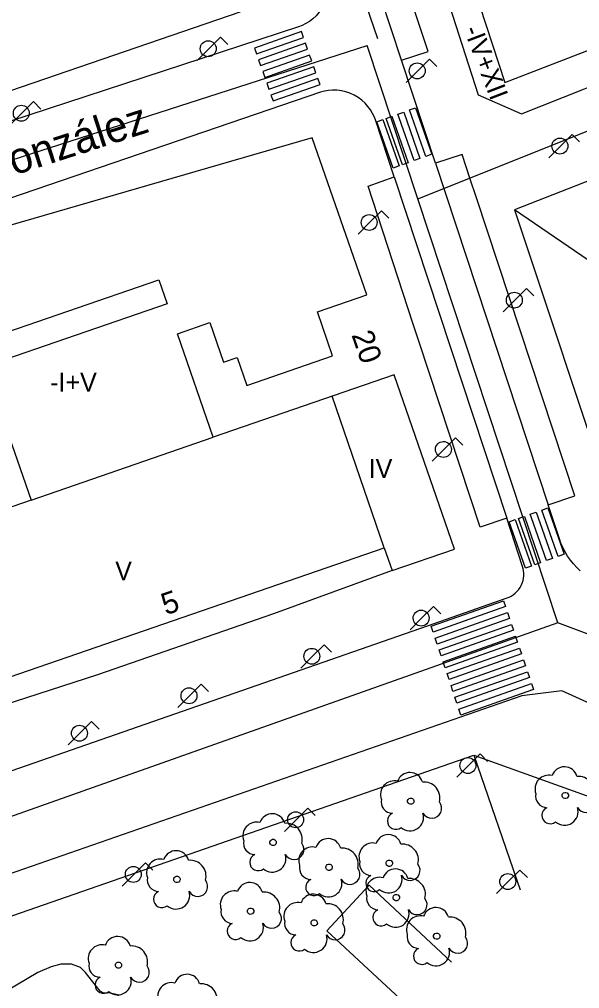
# Model space of a CAD drawing. Extents: x 282771 to 285132, y 4823109 to 4825496.
# Drawn here: x 284700.2 to 284745.1, y 4824078.1 to 4824155.8 of the extents above; entities that cross this region are included whole.
import ezdxf

# ---------------------------------------------------------------- set-up
doc = ezdxf.new("R2010")
doc.units = 0
for name, color, linetype in [('ACERA-BORDILLO', 7, 'Continuous'), ('ACERA-INTERIOR', 7, 'Continuous'), ('ARBOL', 7, 'Continuous'), ('CALLE-EJE', 7, 'Continuous'), ('CALLE-TEXTO', 7, 'Continuous'), ('EDIFICIO', 7, 'Continuous'), ('FAROLA', 7, 'Continuous'), ('INTERIOR-EDIFICIO', 7, 'Continuous'), ('MEDIANERA', 7, 'Continuous'), ('NUM-LOCAL', 7, 'Continuous'), ('NUM-PORTAL', 7, 'Continuous'), ('PARQUE-JARDIN-AREA', 7, 'Continuous'), ('PASO-PEATONES', 7, 'Continuous'), ('SENAL-VIARIA', 7, 'Continuous'), ('TXT-ALTURA-EDIFICIO', 7, 'Continuous'), ('ZONA-VERDE', 7, 'Continuous')]:
    doc.layers.add(name, color=color, linetype=linetype)

msp = doc.modelspace()

# ---------------------------------------------------------------- linework, layer by layer
at = {"layer": 'ACERA-BORDILLO'}
for points in [[(284745.141, 4824111.578), (284744.855, 4824111.853), (284744.588, 4824112.146), (284744.343, 4824112.455), (284744.12, 4824112.777), (284743.92, 4824113.11), (284743.743, 4824113.451), (284743.591, 4824113.799), (284743.463, 4824114.15), (284742.561, 4824116.887), (284744.691, 4824117.589), (284736.821, 4824141.47), (284736.322, 4824142.984), (284735.675, 4824144.948), (284733.545, 4824144.246), (284730.822, 4824152.512), (284732.951, 4824153.213), (284730.833, 4824159.642)], [(284724.896, 4824159.3), (284724.955, 4824158.98), (284724.984, 4824158.646), (284724.981, 4824158.302), (284724.942, 4824157.953), (284724.868, 4824157.604), (284724.757, 4824157.261), (284724.61, 4824156.93), (284724.43, 4824156.615), (284724.22, 4824156.323), (284723.983, 4824156.056), (284723.725, 4824155.818), (284723.45, 4824155.612), (284723.164, 4824155.437), (284722.871, 4824155.294), (284722.576, 4824155.183), (284685.479, 4824143.036)], [(284739.248, 4824115.796), (284737.119, 4824115.094), (284732.237, 4824129.907), (284731.738, 4824131.422), (284728.152, 4824142.421), (284730.236, 4824143.147), (284728.763, 4824147.639), (284728.655, 4824147.937), (284728.516, 4824148.233), (284728.345, 4824148.523), (284728.141, 4824148.802), (284727.906, 4824149.064), (284727.641, 4824149.306), (284727.35, 4824149.521), (284727.036, 4824149.705), (284726.704, 4824149.856), (284726.361, 4824149.972), (284726.012, 4824150.05), (284725.661, 4824150.092), (284725.316, 4824150.099), (284724.98, 4824150.073), (284724.658, 4824150.017), (284724.353, 4824149.934), (284692.162, 4824138.951)], [(284692.519, 4824093.116), (284732.899, 4824107.187), (284739.282, 4824109.417), (284739.448, 4824109.483), (284739.612, 4824109.567), (284739.772, 4824109.668), (284739.925, 4824109.787), (284740.069, 4824109.924), (284740.2, 4824110.076), (284740.317, 4824110.242), (284740.416, 4824110.421), (284740.497, 4824110.608), (284740.558, 4824110.802), (284740.599, 4824110.999), (284740.62, 4824111.196), (284740.621, 4824111.39), (284740.604, 4824111.579), (284740.57, 4824111.76), (284740.522, 4824111.931), (284739.248, 4824115.796)], [(284779.059, 4824068.787), (284779.385, 4824069.114), (284748.729, 4824099.677), (284743.66, 4824101.986), (284740.449, 4824101.563), (284695.009, 4824085.756), (284633.978, 4824064.253), (284633.616, 4824064.067), (284633.307, 4824063.778), (284633.091, 4824063.414), (284632.987, 4824063.02), (284632.993, 4824062.613), (284633.115, 4824062.208), (284633.346, 4824061.853), (284633.653, 4824061.585), (284690.59, 4824024.169), (284691.345, 4824022.807), (284692.789, 4824019.853), (284728.968, 4823996.225)]]:
    msp.add_lwpolyline(points, dxfattribs=at)
at = {"layer": 'ACERA-INTERIOR'}
msp.add_lwpolyline([(284730.069, 4824111.607), (284720.589, 4824108.136), (284706.499, 4824103.256), (284696.999, 4824100.176)], dxfattribs=at)
at = {"layer": 'ARBOL'}
for centre, major_axis, start_param, end_param in [((284731.499, 4824094.396), (0.574, 0.865), 5.57121, 8.114889), ((284742.609, 4824094.116), (0.606, 0.914), 0.331196, 2.515026), ((284743.869, 4824094.846), (0.574, 0.866), 5.570857, 8.114536), ((284744.999, 4824093.847), (0.703, 1.061), 5.03662, 6.96986), ((284730.239, 4824093.666), (0.606, 0.914), 0.331548, 2.515379), ((284732.629, 4824093.396), (0.704, 1.06), 5.036972, 6.970213), ((284742.499, 4824093.546), (-0.517, -0.78), 5.098862, 6.836047), ((284730.129, 4824093.096), (-0.517, -0.779), 5.099215, 6.8364), ((284733.239, 4824092.566), (-0.441, -0.664), 5.803691, 9.120315), ((284745.609, 4824093.016), (-0.44, -0.664), 5.803338, 9.119962), ((284720.479, 4824091.086), (0.575, 0.865), 5.571624, 8.115303), ((284730.369, 4824091.546), (-0.372, -0.56), 4.141688, 7.557922), ((284731.509, 4824091.846), (-0.6, -0.905), 6.152617, 8.752695), ((284742.739, 4824091.996), (-0.371, -0.56), 4.141335, 7.557569), ((284743.879, 4824092.296), (-0.6, -0.905), 6.152264, 8.752342), ((284719.219, 4824090.356), (0.607, 0.914), 0.331962, 2.515793), ((284721.609, 4824090.086), (0.704, 1.06), 5.037386, 6.970627), ((284719.109, 4824089.786), (-0.517, -0.779), 5.099629, 6.836814), ((284722.219, 4824089.256), (-0.441, -0.664), 5.804105, 9.120729), ((284724.959, 4824089.096), (0.574, 0.865), 5.571579, 8.115258), ((284728.519, 4824088.686), (0.607, 0.914), 0.331775, 2.515606), ((284729.779, 4824089.416), (0.574, 0.865), 5.571436, 8.115115), ((284730.909, 4824088.416), (0.704, 1.06), 5.037199, 6.97044), ((284712.779, 4824088.126), (0.575, 0.865), 5.571937, 8.115616), ((284723.699, 4824088.366), (0.607, 0.914), 0.331918, 2.515749), ((284726.089, 4824088.096), (0.704, 1.06), 5.037342, 6.970582), ((284711.519, 4824087.396), (0.607, 0.913), 0.332275, 2.516106), ((284713.909, 4824087.126), (0.704, 1.06), 5.037699, 6.97094), ((284719.349, 4824088.236), (-0.372, -0.56), 4.142102, 7.558336), ((284720.489, 4824088.536), (-0.601, -0.904), 6.153031, 8.753109), ((284728.409, 4824088.116), (-0.517, -0.779), 5.099442, 6.836627), ((284723.589, 4824087.796), (-0.517, -0.779), 5.099584, 6.83677), ((284726.699, 4824087.266), (-0.441, -0.664), 5.80406, 9.120684), ((284730.339, 4824086.666), (0.574, 0.865), 5.571519, 8.115197), ((284731.519, 4824087.586), (-0.441, -0.664), 5.803917, 9.120542), ((284711.409, 4824086.826), (-0.518, -0.779), 5.099942, 6.837127), ((284714.519, 4824086.296), (-0.441, -0.664), 5.804418, 9.121042), ((284718.679, 4824085.576), (0.575, 0.865), 5.57187, 8.115549), ((284723.829, 4824086.246), (-0.372, -0.56), 4.142057, 7.558291), ((284724.969, 4824086.546), (-0.601, -0.904), 6.152987, 8.753064), ((284729.079, 4824085.936), (0.607, 0.914), 0.331857, 2.515688), ((284728.649, 4824086.566), (-0.372, -0.56), 4.141915, 7.558148), ((284729.789, 4824086.866), (-0.6, -0.904), 6.152844, 8.752922), ((284731.469, 4824085.666), (0.704, 1.06), 5.037281, 6.970522), ((284711.649, 4824085.276), (-0.372, -0.56), 4.142415, 7.558649), ((284712.789, 4824085.576), (-0.601, -0.904), 6.153344, 8.753422), ((284717.419, 4824084.846), (0.607, 0.914), 0.332209, 2.51604), ((284719.809, 4824084.576), (0.704, 1.06), 5.037633, 6.970873), ((284722.509, 4824083.916), (0.607, 0.914), 0.332105, 2.515935), ((284723.769, 4824084.646), (0.575, 0.865), 5.571766, 8.115445), ((284728.969, 4824085.366), (-0.517, -0.779), 5.099524, 6.836709), ((284732.079, 4824084.836), (-0.441, -0.664), 5.804, 9.120624), ((284717.309, 4824084.276), (-0.518, -0.779), 5.099876, 6.837061), ((284724.899, 4824083.646), (0.704, 1.06), 5.037529, 6.970769), ((284729.209, 4824083.816), (-0.372, -0.56), 4.141997, 7.558231), ((284730.349, 4824084.116), (-0.6, -0.904), 6.152926, 8.753004), ((284733.579, 4824083.576), (0.574, 0.865), 5.57154, 8.115219), ((284720.419, 4824083.746), (-0.441, -0.664), 5.804351, 9.120976), ((284722.399, 4824083.346), (-0.518, -0.779), 5.099771, 6.836957), ((284732.319, 4824082.846), (0.607, 0.914), 0.331879, 2.515709), ((284734.709, 4824082.576), (0.704, 1.06), 5.037303, 6.970543), ((284717.549, 4824082.726), (-0.372, -0.56), 4.142349, 7.558582), ((284718.689, 4824083.026), (-0.601, -0.904), 6.153278, 8.753356), ((284725.509, 4824082.816), (-0.441, -0.664), 5.804247, 9.120871), ((284708.099, 4824081.256), (0.575, 0.865), 5.57231, 8.115989), ((284722.639, 4824081.796), (-0.372, -0.56), 4.142244, 7.558478), ((284723.779, 4824082.096), (-0.601, -0.904), 6.153174, 8.753251), ((284732.209, 4824082.276), (-0.517, -0.779), 5.099545, 6.836731), ((284735.319, 4824081.746), (-0.441, -0.664), 5.804021, 9.120645), ((284706.839, 4824080.526), (0.607, 0.913), 0.332649, 2.51648), ((284709.229, 4824080.256), (0.705, 1.06), 5.038073, 6.971313), ((284732.449, 4824080.726), (-0.372, -0.56), 4.142018, 7.558252), ((284733.589, 4824081.026), (-0.6, -0.904), 6.152948, 8.753025), ((284706.729, 4824079.956), (-0.518, -0.779), 5.100316, 6.837501), ((284709.839, 4824079.426), (-0.441, -0.663), 5.804791, 9.121416), ((284706.969, 4824078.406), (-0.372, -0.56), 4.142789, 7.559022), ((284708.109, 4824078.706), (-0.601, -0.904), 6.153718, 8.753796), ((284713.669, 4824078.226), (0.575, 0.865), 5.572265, 8.115944), ((284712.409, 4824077.496), (0.607, 0.913), 0.332604, 2.516435), ((284714.799, 4824077.226), (0.705, 1.06), 5.038028, 6.971268)]:
    msp.add_ellipse(centre, major_axis=major_axis, ratio=0.999978, start_param=start_param, end_param=end_param, dxfattribs=at)
for centre in [(284743.939, 4824093.586), (284731.569, 4824093.136), (284720.549, 4824089.826), (284729.849, 4824088.156), (284725.029, 4824087.836), (284712.849, 4824086.866), (284730.409, 4824085.406), (284718.749, 4824084.316), (284723.839, 4824083.386), (284733.649, 4824082.316), (284708.169, 4824079.996)]:
    msp.add_ellipse(centre, major_axis=(0.141, 0.212), ratio=0.999978, dxfattribs=at)
at = {"layer": 'CALLE-EJE'}
for points in [[(284728.93, 4824154.217), (284709.373, 4824211.284), (284705.4, 4824226.283), (284703.671, 4824240.507)], [(284732.129, 4824141.387), (284796.658, 4824167.237)], [(284651.999, 4824129.156), (284728.07, 4824153.687)], [(284732.129, 4824141.387), (284728.07, 4824153.687)], [(284743.349, 4824107.427), (284732.129, 4824141.387)], [(284743.349, 4824107.427), (284657.089, 4824076.845)], [(284773.929, 4824080.647), (284749.653, 4824105.041), (284743.349, 4824107.427)]]:
    msp.add_lwpolyline(points, dxfattribs=at)
at = {"layer": 'EDIFICIO'}
for points in [[(284719.16, 4824235.368), (284711.65, 4824233.748), (284710.44, 4824231.478), (284715.05, 4824217.077), (284718.59, 4824206.057), (284722.05, 4824195.257), (284733.89, 4824159.297), (284736.96, 4824149.727), (284740.43, 4824148.197), (284760.86, 4824156.337), (284787.94, 4824167.138), (284779.94, 4824187.518), (284774.45, 4824201.538), (284770.14, 4824212.488), (284765.85, 4824223.418), (284761.55, 4824234.648), (284757.881, 4824243.698), (284750.281, 4824242.058), (284743.55, 4824240.618), (284732.37, 4824238.208), (284726.09, 4824236.858), (284719.16, 4824235.368)], [(284656.92, 4824222.667), (284650.52, 4824221.307), (284649.23, 4824221.037), (284651.04, 4824201.647), (284651.86, 4824191.937), (284656.789, 4824138.276), (284659.769, 4824136.356), (284672.839, 4824140.906), (284717.92, 4824156.377), (284719.32, 4824159.427), (284707.49, 4824195.577), (284701.08, 4824215.197), (284695.93, 4824230.957), (284666.01, 4824224.597), (284656.92, 4824222.667)], [(284747.729, 4824116.927), (284770.889, 4824093.777), (284774.529, 4824093.897), (284804.689, 4824126.607), (284790.86, 4824160.508), (284739.879, 4824140.507), (284747.729, 4824116.927)], [(284682.126, 4824104.842), (284683.63, 4824100.476), (284690.169, 4824102.706), (284691.039, 4824100.186), (284696.369, 4824102.016), (284729.439, 4824113.427), (284730.069, 4824111.607), (284735.079, 4824113.337), (284730.249, 4824127.307), (284715.759, 4824122.296), (284712.891, 4824130.583), (284715.493, 4824131.476), (284716.58, 4824128.31), (284717.669, 4824128.684), (284718.436, 4824126.449), (284725.316, 4824128.81), (284724.102, 4824132.348), (284728.039, 4824133.7), (284723.684, 4824146.295), (284691.976, 4824137.09), (284693.413, 4824132.902), (284691.098, 4824132.107), (284689.622, 4824136.407), (284679.813, 4824133.559)]]:
    msp.add_lwpolyline(points, dxfattribs=at)
at = {"layer": 'FAROLA'}
for p, q in [((284716.338, 4824154.355), (284715.398, 4824153.425)), ((284716.928, 4824153.765), (284716.338, 4824154.355)), ((284715.398, 4824153.425), (284714.468, 4824152.485)), ((284733.068, 4824152.576), (284732.128, 4824151.646)), ((284733.658, 4824151.986), (284733.068, 4824152.576)), ((284732.128, 4824151.646), (284731.198, 4824150.706)), ((284701.372, 4824149.182), (284700.432, 4824148.252)), ((284701.962, 4824148.592), (284701.372, 4824149.182)), ((284700.432, 4824148.252), (284699.502, 4824147.312)), ((284744.49, 4824146.556), (284743.55, 4824145.626)), ((284745.08, 4824145.966), (284744.49, 4824146.556)), ((284743.55, 4824145.626), (284742.62, 4824144.686)), ((284729.218, 4824140.43), (284728.278, 4824139.5)), ((284729.808, 4824139.84), (284729.218, 4824140.43)), ((284728.278, 4824139.5), (284727.348, 4824138.56)), ((284740.841, 4824134.204), (284739.901, 4824133.274)), ((284741.431, 4824133.614), (284740.841, 4824134.204)), ((284739.901, 4824133.274), (284738.971, 4824132.334)), ((284735.159, 4824122.243), (284734.219, 4824121.313)), ((284735.749, 4824121.653), (284735.159, 4824122.243)), ((284734.219, 4824121.313), (284733.289, 4824120.372)), ((284733.38, 4824108.732), (284732.44, 4824107.802)), ((284733.97, 4824108.142), (284733.38, 4824108.732)), ((284732.44, 4824107.802), (284731.51, 4824106.862)), ((284724.629, 4824105.672), (284723.689, 4824104.742)), ((284725.219, 4824105.082), (284724.629, 4824105.672)), ((284723.689, 4824104.742), (284722.759, 4824103.802)), ((284714.795, 4824102.511), (284713.855, 4824101.581)), ((284715.385, 4824101.921), (284714.795, 4824102.511)), ((284713.855, 4824101.581), (284712.925, 4824100.641)), ((284706.022, 4824099.504), (284705.082, 4824098.574)), ((284706.612, 4824098.914), (284706.022, 4824099.504)), ((284705.082, 4824098.574), (284704.152, 4824097.634)), ((284737.123, 4824096.914), (284736.183, 4824095.984)), ((284737.713, 4824096.324), (284737.123, 4824096.914)), ((284736.183, 4824095.984), (284735.253, 4824095.044)), ((284723.332, 4824092.576), (284722.392, 4824091.646)), ((284723.922, 4824091.986), (284723.332, 4824092.576)), ((284722.392, 4824091.646), (284721.462, 4824090.706)), ((284710.338, 4824088.194), (284709.398, 4824087.264)), ((284710.928, 4824087.604), (284710.338, 4824088.194)), ((284740.312, 4824087.618), (284739.372, 4824086.688)), ((284740.902, 4824087.028), (284740.312, 4824087.618)), ((284709.398, 4824087.264), (284708.468, 4824086.324)), ((284739.372, 4824086.688), (284738.442, 4824085.748))]:
    msp.add_line(p, q, dxfattribs=at)
for centre in [(284715.358, 4824153.425), (284700.392, 4824148.252), (284743.51, 4824145.626), (284722.352, 4824091.646), (284709.358, 4824087.264)]:
    msp.add_circle(centre, 0.638, dxfattribs=at)
for centre, major_axis in [((284732.088, 4824151.646), (0.352, 0.531)), ((284728.238, 4824139.5), (0.352, 0.531)), ((284739.861, 4824133.274), (0.352, 0.531)), ((284734.179, 4824121.313), (0.352, 0.531)), ((284732.4, 4824107.802), (0.352, 0.531)), ((284723.649, 4824104.742), (0.352, 0.531)), ((284713.815, 4824101.581), (0.353, 0.531)), ((284705.042, 4824098.574), (0.353, 0.531)), ((284736.143, 4824095.984), (0.352, 0.531)), ((284739.332, 4824086.688), (0.352, 0.531))]:
    msp.add_ellipse(centre, major_axis=major_axis, ratio=0.999978, dxfattribs=at)
at = {"layer": 'INTERIOR-EDIFICIO'}
for points in [[(284696.797, 4824129.883), (284711.399, 4824134.895), (284712.059, 4824132.973), (284697.462, 4824127.963), (284696.797, 4824129.883)], [(284679.813, 4824133.559), (284685.298, 4824117.575), (284699.385, 4824122.409), (284701.169, 4824117.256), (284680.329, 4824110.056), (284682.126, 4824104.842)]]:
    msp.add_lwpolyline(points, dxfattribs=at)
at = {"layer": 'MEDIANERA'}
for p, q in [((284748.709, 4824134.469), (284739.879, 4824140.507)), ((284729.439, 4824113.427), (284725.289, 4824125.587)), ((284701.169, 4824117.256), (284715.759, 4824122.296))]:
    msp.add_line(p, q, dxfattribs=at)
msp.add_lwpolyline([(284736.58, 4824158.397), (284739.11, 4824150.727), (284785.37, 4824168.628), (284781.59, 4824178.168)], dxfattribs=at)
at = {"layer": 'PARQUE-JARDIN-AREA'}
msp.add_lwpolyline([(284644.289, 4824064.665), (284691.339, 4824081.066), (284698.459, 4824083.536), (284736.629, 4824096.826), (284748.353, 4824092.603), (284767.389, 4824076.057), (284763.489, 4824072.167), (284768.969, 4824067.096), (284759.109, 4824056.456), (284754.359, 4824051.326), (284717.348, 4824012.265), (284660.858, 4824049.325), (284649.429, 4824059.905)], close=True, dxfattribs=at)
at = {"layer": 'PASO-PEATONES'}
for p, q in [((284722.814, 4824154.796), (284719.054, 4824153.472)), ((284719.217, 4824153.01), (284722.977, 4824154.334)), ((284722.977, 4824154.334), (284722.814, 4824154.796)), ((284719.054, 4824153.472), (284719.217, 4824153.01)), ((284723.143, 4824153.862), (284719.383, 4824152.538)), ((284719.549, 4824152.067), (284723.309, 4824153.39)), ((284723.309, 4824153.39), (284723.143, 4824153.862)), ((284723.475, 4824152.919), (284719.715, 4824151.595)), ((284723.641, 4824152.447), (284723.475, 4824152.919)), ((284719.383, 4824152.538), (284719.549, 4824152.067)), ((284719.881, 4824151.123), (284723.641, 4824152.447)), ((284723.807, 4824151.976), (284720.047, 4824150.652)), ((284723.973, 4824151.504), (284723.807, 4824151.976)), ((284719.715, 4824151.595), (284719.881, 4824151.123)), ((284720.213, 4824150.18), (284723.973, 4824151.504)), ((284720.047, 4824150.652), (284720.213, 4824150.18)), ((284724.139, 4824151.032), (284720.379, 4824149.709)), ((284720.545, 4824149.237), (284724.305, 4824150.561)), ((284724.305, 4824150.561), (284724.139, 4824151.032)), ((284720.379, 4824149.709), (284720.545, 4824149.237))]:
    msp.add_line(p, q, dxfattribs=at)
for points in [[(284729.595, 4824147.84), (284729.933, 4824147.962), (284730.066, 4824148.009), (284731.367, 4824144.291), (284731.169, 4824144.219), (284730.896, 4824144.121)], [(284730.536, 4824148.179), (284731.006, 4824148.349), (284732.307, 4824144.63), (284731.837, 4824144.46), (284730.635, 4824147.895)], [(284731.477, 4824148.519), (284731.947, 4824148.688), (284733.248, 4824144.97), (284732.778, 4824144.8)], [(284728.858, 4824147.577), (284729.328, 4824147.746), (284730.629, 4824144.028), (284730.159, 4824143.858)], [(284741.131, 4824116.123), (284741.602, 4824116.293), (284742.903, 4824112.574), (284742.433, 4824112.405), (284741.231, 4824115.839)], [(284742.072, 4824116.463), (284742.542, 4824116.633), (284743.844, 4824112.914), (284743.373, 4824112.744)], [(284739.453, 4824115.521), (284739.924, 4824115.691), (284741.225, 4824111.972), (284740.755, 4824111.802)], [(284740.191, 4824115.784), (284740.529, 4824115.906), (284740.661, 4824115.954), (284741.962, 4824112.235), (284741.765, 4824112.164), (284741.492, 4824112.065)], [(284733.199, 4824107.144), (284738.996, 4824109.193), (284739.155, 4824108.719), (284733.358, 4824106.67)], [(284733.517, 4824106.195), (284739.314, 4824108.245), (284739.473, 4824107.771), (284733.676, 4824105.721)], [(284733.835, 4824105.247), (284739.633, 4824107.296), (284739.792, 4824106.822), (284733.994, 4824104.773)], [(284734.153, 4824104.299), (284739.95, 4824106.348), (284739.962, 4824106.314), (284740.11, 4824105.874), (284734.313, 4824103.825), (284734.167, 4824104.26)], [(284734.472, 4824103.351), (284740.269, 4824105.4), (284740.428, 4824104.926), (284734.631, 4824102.877)], [(284734.79, 4824102.403), (284740.587, 4824104.452), (284740.747, 4824103.978), (284734.949, 4824101.929)], [(284735.108, 4824101.455), (284740.906, 4824103.504), (284741.065, 4824103.03), (284735.267, 4824100.981)], [(284735.427, 4824100.507), (284741.224, 4824102.556), (284741.383, 4824102.082), (284740.418, 4824101.74), (284735.586, 4824100.033)]]:
    msp.add_lwpolyline(points, close=True, dxfattribs=at)
at = {"layer": 'SENAL-VIARIA'}
for p, q in [((284730.822, 4824152.512), (284728.703, 4824158.94)), ((284733.545, 4824144.246), (284742.561, 4824116.887)), ((284730.236, 4824143.147), (284739.248, 4824115.796))]:
    msp.add_line(p, q, dxfattribs=at)
at = {"layer": 'ZONA-VERDE'}
for p, q in [((284698.459, 4824083.536), (284736.629, 4824096.826)), ((284736.629, 4824096.826), (284740.324, 4824086.032)), ((284728.239, 4824086.416), (284724.849, 4824082.746)), ((284734.829, 4824080.229), (284728.239, 4824086.416)), ((284740.324, 4824086.032), (284740.324, 4824086.032)), ((284724.849, 4824082.746), (284731.449, 4824076.626)), ((284734.829, 4824080.229), (284734.829, 4824080.229)), ((284734.829, 4824080.229), (284734.829, 4824080.229))]:
    msp.add_line(p, q, dxfattribs=at)
msp.add_lwpolyline([(284717.393, 4824073.001), (284717.784, 4824073.718), (284717.784, 4824074.302), (284717.588, 4824074.928), (284716.897, 4824075.619), (284716.219, 4824076.081), (284715.376, 4824076.443), (284714.522, 4824076.656), (284713.43, 4824076.686), (284711.994, 4824076.545), (284710.701, 4824076.329), (284709.691, 4824076.282), (284709.273, 4824076.491), (284708.092, 4824077.622), (284707.525, 4824077.744), (284706.949, 4824077.768), (284706.705, 4824077.905), (284705.523, 4824079.402), (284705.131, 4824079.794), (284704.402, 4824080.086), (284703.557, 4824080.086), (284702.778, 4824079.868), (284701.712, 4824079.407), (284698.276, 4824077.368)], dxfattribs=at)

# ---------------------------------------------------------------- texts
at = {"layer": 'CALLE-TEXTO'}
msp.add_text('Calle Jerónimo González', height=2.5, rotation=17.87335, dxfattribs=at).set_placement((284675.222, 4824135.331))
at = {"layer": 'NUM-LOCAL'}
msp.add_text('5', height=1.75, rotation=19.06063, dxfattribs=at).set_placement((284711.96, 4824108.015))
at = {"layer": 'NUM-PORTAL'}
msp.add_text('20', height=1.75, rotation=289.09288, dxfattribs=at).set_placement((284726.808, 4824130.505))
at = {"layer": 'TXT-ALTURA-EDIFICIO'}
for s, rotation, p in [('-IV+XII', 291.03691, (284735.788, 4824154.954)), ('-I+V', 0.0006, (284702.701, 4824125.957)), ('IV', 0.0006, (284728.2, 4824119.037)), ('V', 0.0006, (284707.91, 4824110.836))]:
    msp.add_text(s, height=1.5, rotation=rotation, dxfattribs=at).set_placement(p)

doc.saveas('drawing.dxf')
